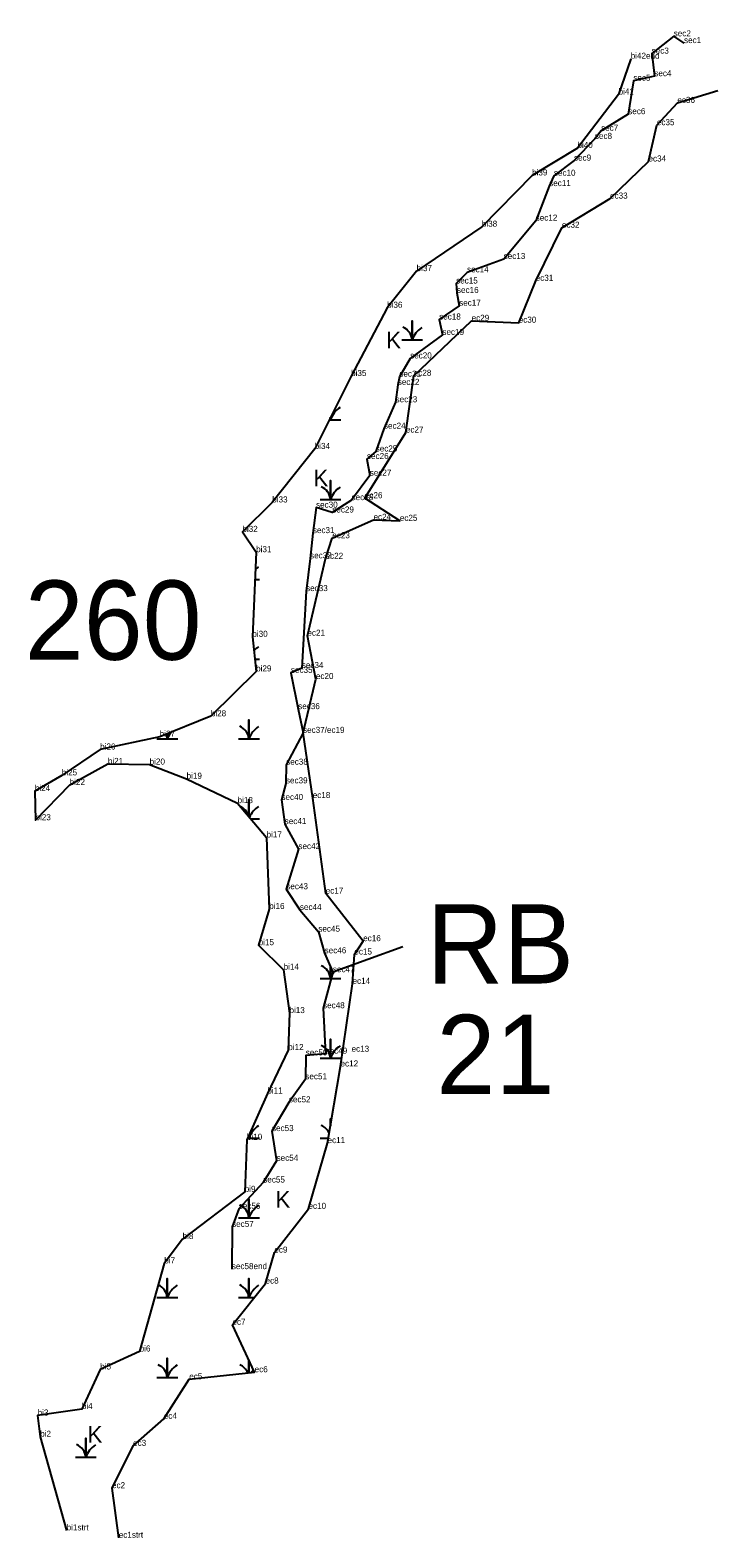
# Model space of a CAD drawing. Extents: x 2072529 to 2268796, y 436423 to 470397.
# Drawn here: x 2218499 to 2219066, y 437904 to 439147 of the extents above; entities that cross this region are included whole.
import ezdxf

# ---------------------------------------------------------------- set-up
doc = ezdxf.new("R2010")
doc.units = 0
for name, color, linetype in [('Default', 7, 'Continuous'), ('Exist Environmental Wetland Boundary', 7, 'Continuous'), ('Exist Environmental Wetland Boundary Cogo Comment', 7, 'Continuous'), ('Exist Environmental Wetland Boundary Cogo Point CELL', 7, 'Continuous'), ('Exist Hydro Jurisdictional Stream or Body of Water NEU Mitigable', 7, 'Continuous'), ('Exist Hydro Jurisdictional Stream or Body of Water NEU Mitigable Cogo Comment', 7, 'Continuous'), ('Exist Hydro Swamp or Marsh', 7, 'Continuous')]:
    doc.layers.add(name, color=color, linetype=linetype)

msp = doc.modelspace()

# ---------------------------------------------------------------- linework, layer by layer
at = {"layer": 'Default'}
msp.add_line((2218806.2, 438390.7), (2218748.6, 438369.9), dxfattribs=at)
at = {"layer": 'Exist Environmental Wetland Boundary'}
for points in [[(2218994.1, 439123), (2218984.1, 439093.5), (2218950.2, 439049.4), (2218912.8, 439026.8), (2218871.4, 438984.5), (2218817.6, 438947.9), (2218793.3, 438917.7), (2218763.6, 438861.4), (2218733.6, 438801.3), (2218698.6, 438757.2), (2218674, 438732.9), (2218685.3, 438716.2), (2218682.2, 438646.4), (2218685.3, 438617.9), (2218648, 438580.9), (2218605.8, 438564.1), (2218556.7, 438553.5), (2218525.1, 438532.2), (2218502.9, 438519.3), (2218503.4, 438495.2), (2218531.6, 438524.3), (2218563.1, 438541.6), (2218597.5, 438541.1), (2218628, 438529.4), (2218670, 438509.3), (2218693.9, 438481), (2218696.1, 438422), (2218687.4, 438392.2), (2218708, 438372), (2218712.8, 438336.2), (2218711.8, 438305.7), (2218694.6, 438269.9), (2218677.7, 438231.7), (2218675.9, 438188.8), (2218624.7, 438149.9), (2218609.6, 438129.8), (2218589.3, 438057.2), (2218556.8, 438042.4), (2218541.6, 438009.8), (2218505.2, 438004.4), (2218507.3, 437986.9), (2218529.1, 437909.7)], [(2218572.1, 437903.6), (2218566.5, 437944.5), (2218583.9, 437979.4), (2218609.2, 438001.7), (2218630.2, 438034.3), (2218684.1, 438040.1), (2218665.8, 438079.2), (2218693.1, 438113.2), (2218700.4, 438138.7), (2218728.5, 438174.8), (2218744.2, 438229), (2218754.9, 438292.2), (2218764.8, 438360.3), (2218766.3, 438384.5), (2218773.6, 438395.5), (2218742.7, 438434.7), (2218732, 438513.5), (2218724, 438567.2), (2218734.6, 438611.6), (2218727.6, 438647.3), (2218742.6, 438710.7), (2218748.1, 438727.7), (2218782.1, 438742.9), (2218803.8, 438742), (2218775, 438760.7), (2218808.8, 438814.8), (2218815.3, 438861.6), (2218863, 438906.9), (2218901.8, 438905.4), (2218915.8, 438939.9), (2218937.4, 438983.7), (2218977.1, 439007.7), (2219008.8, 439038.3), (2219015.7, 439068.2), (2219032.6, 439086.6), (2219066, 439096.8)]]:
    msp.add_lwpolyline(points, dxfattribs=at)
at = {"layer": 'Exist Environmental Wetland Boundary Cogo Point CELL'}
for p, q in [((2219029.6, 439141.5), (2219029.6, 439141.5)), ((2219038.1, 439135.9), (2219038.1, 439135.9)), ((2218994.1, 439123), (2218994.1, 439123)), ((2219011.4, 439127.2), (2219011.4, 439127.2)), ((2218996.3, 439104.9), (2218996.3, 439104.9)), ((2219013.6, 439108.6), (2219013.6, 439108.6)), ((2218984.1, 439093.5), (2218984.1, 439093.5)), ((2219066, 439096.8), (2219066, 439096.8)), ((2219032.6, 439086.6), (2219032.6, 439086.6)), ((2218992.1, 439077.3), (2218992.1, 439077.3)), ((2219015.7, 439068.2), (2219015.7, 439068.2)), ((2218964.6, 439056.9), (2218964.6, 439056.9)), ((2218969.7, 439063.6), (2218969.7, 439063.6)), ((2218950.2, 439049.4), (2218950.2, 439049.4)), ((2218947.4, 439039), (2218947.4, 439039)), ((2219008.8, 439038.3), (2219008.8, 439038.3)), ((2218912.8, 439026.8), (2218912.8, 439026.8)), ((2218926.9, 439018), (2218926.9, 439018)), ((2218930.8, 439026.5), (2218930.8, 439026.5)), ((2218977.1, 439007.7), (2218977.1, 439007.7)), ((2218871.4, 438984.5), (2218871.4, 438984.5)), ((2218915.8, 438989.5), (2218915.8, 438989.5)), ((2218937.4, 438983.7), (2218937.4, 438983.7)), ((2218889.4, 438957.9), (2218889.4, 438957.9)), ((2218817.6, 438947.9), (2218817.6, 438947.9)), ((2218859.2, 438946.9), (2218859.2, 438946.9)), ((2218850.2, 438937.7), (2218850.2, 438937.7)), ((2218850.9, 438929.9), (2218850.9, 438929.9)), ((2218915.8, 438939.9), (2218915.8, 438939.9)), ((2218793.3, 438917.7), (2218793.3, 438917.7)), ((2218852.7, 438919.4), (2218852.7, 438919.4)), ((2218836.2, 438908), (2218836.2, 438908)), ((2218863, 438906.9), (2218863, 438906.9)), ((2218901.8, 438905.4), (2218901.8, 438905.4)), ((2218838.9, 438895.3), (2218838.9, 438895.3)), ((2218812.3, 438875.9), (2218812.3, 438875.9)), ((2218763.6, 438861.4), (2218763.6, 438861.4)), ((2218803.4, 438860.9), (2218803.4, 438860.9)), ((2218815.3, 438861.6), (2218815.3, 438861.6)), ((2218802.1, 438854.1), (2218802.1, 438854.1)), ((2218800.3, 438839.8), (2218800.3, 438839.8)), ((2218790.7, 438818), (2218790.7, 438818)), ((2218808.8, 438814.8), (2218808.8, 438814.8)), ((2218733.6, 438801.3), (2218733.6, 438801.3)), ((2218783.9, 438799.2), (2218783.9, 438799.2)), ((2218776.7, 438793), (2218776.7, 438793)), ((2218779, 438779.3), (2218779, 438779.3)), ((2218698.6, 438757.2), (2218698.6, 438757.2)), ((2218764, 438759.1), (2218764, 438759.1)), ((2218775, 438760.7), (2218775, 438760.7)), ((2218734.7, 438752.9), (2218734.7, 438752.9)), ((2218748.1, 438748.9), (2218748.1, 438748.9)), ((2218674, 438732.9), (2218674, 438732.9)), ((2218732.1, 438731.9), (2218732.1, 438731.9)), ((2218782.1, 438742.9), (2218782.1, 438742.9)), ((2218803.8, 438742), (2218803.8, 438742)), ((2218748.1, 438727.7), (2218748.1, 438727.7)), ((2218685.3, 438716.2), (2218685.3, 438716.2)), ((2218729.8, 438711.1), (2218729.8, 438711.1)), ((2218742.6, 438710.7), (2218742.6, 438710.7)), ((2218726.5, 438684.1), (2218726.5, 438684.1)), ((2218682.2, 438646.4), (2218682.2, 438646.4)), ((2218727.6, 438647.3), (2218727.6, 438647.3)), ((2218723, 438620.7), (2218723, 438620.7)), ((2218685.3, 438617.9), (2218685.3, 438617.9)), ((2218714, 438616.7), (2218714, 438616.7)), ((2218734.6, 438611.6), (2218734.6, 438611.6)), ((2218720, 438586.8), (2218720, 438586.8)), ((2218648, 438580.9), (2218648, 438580.9)), ((2218605.8, 438564.1), (2218605.8, 438564.1)), ((2218724, 438567.2), (2218724, 438567.2)), ((2218724, 438567.2), (2218724, 438567.2)), ((2218556.7, 438553.5), (2218556.7, 438553.5)), ((2218525.1, 438532.2), (2218525.1, 438532.2)), ((2218563.1, 438541.6), (2218563.1, 438541.6)), ((2218597.5, 438541.1), (2218597.5, 438541.1)), ((2218710.1, 438541), (2218710.1, 438541)), ((2218531.6, 438524.3), (2218531.6, 438524.3)), ((2218628, 438529.4), (2218628, 438529.4)), ((2218709.9, 438525.6), (2218709.9, 438525.6)), ((2218502.9, 438519.3), (2218502.9, 438519.3)), ((2218670, 438509.3), (2218670, 438509.3)), ((2218706.2, 438511.9), (2218706.2, 438511.9)), ((2218732, 438513.5), (2218732, 438513.5)), ((2218503.4, 438495.2), (2218503.4, 438495.2)), ((2218708.9, 438492), (2218708.9, 438492)), ((2218693.9, 438481), (2218693.9, 438481)), ((2218720.2, 438471.4), (2218720.2, 438471.4)), ((2218710.2, 438438.3), (2218710.2, 438438.3)), ((2218742.7, 438434.7), (2218742.7, 438434.7)), ((2218696.1, 438422), (2218696.1, 438422)), ((2218721.4, 438421.2), (2218721.4, 438421.2)), ((2218736.6, 438403.3), (2218736.6, 438403.3)), ((2218773.6, 438395.5), (2218773.6, 438395.5)), ((2218687.4, 438392.2), (2218687.4, 438392.2)), ((2218741.8, 438385.5), (2218741.8, 438385.5)), ((2218766.3, 438384.5), (2218766.3, 438384.5)), ((2218708, 438372), (2218708, 438372)), ((2218748.6, 438369.9), (2218748.6, 438369.9)), ((2218764.8, 438360.3), (2218764.8, 438360.3)), ((2218712.8, 438336.2), (2218712.8, 438336.2)), ((2218740.5, 438340.2), (2218740.5, 438340.2)), ((2218711.8, 438305.7), (2218711.8, 438305.7)), ((2218726.2, 438301.3), (2218726.2, 438301.3)), ((2218742.6, 438302.7), (2218742.6, 438302.7)), ((2218764, 438304.3), (2218764, 438304.3)), ((2218754.9, 438292.2), (2218754.9, 438292.2)), ((2218725.9, 438281.6), (2218725.9, 438281.6)), ((2218694.6, 438269.9), (2218694.6, 438269.9)), ((2218712.3, 438262.6), (2218712.3, 438262.6)), ((2218698.4, 438238.9), (2218698.4, 438238.9)), ((2218677.7, 438231.7), (2218677.7, 438231.7)), ((2218744.2, 438229), (2218744.2, 438229)), ((2218702.2, 438214.4), (2218702.2, 438214.4)), ((2218691.2, 438196.5), (2218691.2, 438196.5)), ((2218675.9, 438188.8), (2218675.9, 438188.8)), ((2218671, 438174.8), (2218671, 438174.8)), ((2218728.5, 438174.8), (2218728.5, 438174.8)), ((2218665.5, 438159.9), (2218665.5, 438159.9)), ((2218624.7, 438149.9), (2218624.7, 438149.9)), ((2218700.4, 438138.7), (2218700.4, 438138.7)), ((2218609.6, 438129.8), (2218609.6, 438129.8)), ((2218665.3, 438125.1), (2218665.3, 438125.1)), ((2218693.1, 438113.2), (2218693.1, 438113.2)), ((2218665.8, 438079.2), (2218665.8, 438079.2)), ((2218589.3, 438057.2), (2218589.3, 438057.2)), ((2218556.8, 438042.4), (2218556.8, 438042.4)), ((2218684.1, 438040.1), (2218684.1, 438040.1)), ((2218630.2, 438034.3), (2218630.2, 438034.3)), ((2218505.2, 438004.4), (2218505.2, 438004.4)), ((2218541.6, 438009.8), (2218541.6, 438009.8)), ((2218609.2, 438001.7), (2218609.2, 438001.7)), ((2218507.3, 437986.9), (2218507.3, 437986.9)), ((2218583.9, 437979.4), (2218583.9, 437979.4)), ((2218566.5, 437944.5), (2218566.5, 437944.5)), ((2218529.1, 437909.7), (2218529.1, 437909.7)), ((2218572.1, 437903.6), (2218572.1, 437903.6))]:
    msp.add_line(p, q, dxfattribs=at)
at = {"layer": 'Exist Hydro Jurisdictional Stream or Body of Water NEU Mitigable'}
msp.add_lwpolyline([(2219038.1, 439135.9), (2219029.6, 439141.5), (2219011.4, 439127.2), (2219013.6, 439108.6), (2218996.3, 439104.9), (2218992.1, 439077.3), (2218969.7, 439063.6), (2218964.6, 439056.9), (2218947.4, 439039), (2218930.8, 439026.5), (2218926.9, 439018), (2218915.8, 438989.5), (2218889.4, 438957.9), (2218859.2, 438946.9), (2218850.2, 438937.7), (2218850.9, 438929.9), (2218852.7, 438919.4), (2218836.2, 438908), (2218838.9, 438895.3), (2218812.3, 438875.9), (2218803.4, 438860.9), (2218802.1, 438854.1), (2218800.3, 438839.8), (2218790.7, 438818), (2218783.9, 438799.2), (2218776.7, 438793), (2218779, 438779.3), (2218764, 438759.1), (2218748.1, 438748.9), (2218734.7, 438752.9), (2218732.1, 438731.9), (2218729.8, 438711.1), (2218726.5, 438684.1), (2218723, 438620.7), (2218714, 438616.7), (2218720, 438586.8), (2218724, 438567.2), (2218710.1, 438541), (2218709.9, 438525.6), (2218706.2, 438511.9), (2218708.9, 438492), (2218720.2, 438471.4), (2218710.2, 438438.3), (2218721.4, 438421.2), (2218736.6, 438403.3), (2218741.8, 438385.5), (2218748.6, 438369.9), (2218740.5, 438340.2), (2218742.6, 438302.7), (2218726.2, 438301.3), (2218725.9, 438281.6), (2218712.3, 438262.6), (2218698.4, 438238.9), (2218702.2, 438214.4), (2218691.2, 438196.5), (2218671, 438174.8), (2218665.5, 438159.9), (2218665.3, 438125.1)], dxfattribs=at)
at = {"layer": 'Exist Hydro Swamp or Marsh'}
for points in [[(2218805.3, 438891.2), (2218813.9, 438891.2), (2218813.9, 438907), (2218813.9, 438891.2), (2218822.5, 438891.2)], [(2218745.6, 438825.4), (2218746.6, 438825.4), (2218746.6, 438827.4)], [(2218746.6, 438827.4), (2218746.6, 438825.4), (2218755.2, 438825.4)], [(2218738, 438759.6), (2218746.6, 438759.6), (2218746.6, 438775.4), (2218746.6, 438759.6), (2218755.2, 438759.6)], [(2218684.3, 438693.8), (2218688, 438693.8)], [(2218684.2, 438628), (2218688, 438628)], [(2218670.8, 438562.2), (2218679.4, 438562.2), (2218679.4, 438578), (2218679.4, 438562.2), (2218688, 438562.2)], [(2218603.5, 438562.2), (2218612.1, 438562.2), (2218612.1, 438566.6)], [(2218612.1, 438566.6), (2218612.1, 438562.2), (2218620.7, 438562.2)], [(2218679.4, 438498.3), (2218679.4, 438512.2), (2218679.4, 438498.3)], [(2218680.9, 438496.4), (2218688, 438496.4)], [(2218738, 438364.8), (2218746.6, 438364.8), (2218746.6, 438374.6)], [(2218746.6, 438374.6), (2218746.6, 438364.8), (2218755.2, 438364.8)], [(2218738, 438299), (2218746.6, 438299), (2218746.6, 438314.8), (2218746.6, 438299), (2218755.2, 438299)], [(2218746.6, 438243.3), (2218746.6, 438249), (2218746.6, 438243.3)], [(2218678.4, 438233.2), (2218679.4, 438233.2), (2218679.4, 438235.4)], [(2218679.4, 438235.4), (2218679.4, 438233.2), (2218688, 438233.2)], [(2218738, 438233.2), (2218744.9, 438233.2)], [(2218670.8, 438167.4), (2218679.4, 438167.4), (2218679.4, 438183.2), (2218679.4, 438167.4), (2218688, 438167.4)], [(2218603.5, 438101.6), (2218612.1, 438101.6), (2218612.1, 438117.4), (2218612.1, 438101.6), (2218620.7, 438101.6)], [(2218670.8, 438101.6), (2218679.4, 438101.6), (2218679.4, 438117.4), (2218679.4, 438101.6), (2218683.8, 438101.6)], [(2218603.5, 438035.8), (2218612.1, 438035.8), (2218612.1, 438051.6), (2218612.1, 438035.8), (2218620.7, 438035.8)], [(2218679.4, 438039.6), (2218679.4, 438050.2)], [(2218679.4, 438050.2), (2218679.4, 438039.6)], [(2218536.3, 437970), (2218544.9, 437970), (2218544.9, 437985.8), (2218544.9, 437970), (2218553.5, 437970)]]:
    msp.add_lwpolyline(points, dxfattribs=at)
for centre, radius, start, end in [((2218801.6, 438890.3), 12.3, 4.1403, 67.535), ((2218832.1, 438885.1), 19.2, 122.1274, 161.6222), ((2218764.8, 438819.3), 19.2, 122.1274, 161.6222), ((2218734.3, 438824.5), 12.3, 4.1403, 11.4517), ((2218734.3, 438758.7), 12.3, 4.1403, 67.535), ((2218764.8, 438753.5), 19.2, 122.1274, 161.6222), ((2218697.6, 438687.7), 19.2, 122.1274, 132.2352), ((2218697.6, 438621.9), 19.2, 122.1274, 137.4108), ((2218667.1, 438561.3), 12.3, 4.1403, 67.535), ((2218697.6, 438556.1), 19.2, 122.1274, 161.6222), ((2218599.8, 438561.3), 12.3, 4.1403, 23.7534), ((2218630.3, 438556.1), 19.2, 142.4407, 161.6222), ((2218667.1, 438495.5), 12.3, 15.2349, 65.1929), ((2218697.6, 438490.3), 19.2, 122.1274, 157.4917), ((2218734.3, 438363.9), 12.3, 4.1403, 67.535), ((2218764.8, 438358.7), 19.2, 143.2048, 161.6222), ((2218734.3, 438298.1), 12.3, 4.1403, 67.535), ((2218764.8, 438292.9), 19.2, 122.1274, 161.6222), ((2218667.1, 438232.3), 12.3, 4.1403, 12.027), ((2218697.6, 438227.1), 19.2, 122.1274, 161.6222), ((2218734.3, 438232.3), 12.3, 23.8621, 67.535), ((2218667.1, 438166.5), 12.3, 4.1403, 67.535), ((2218697.6, 438161.3), 19.2, 122.1274, 161.6222), ((2218599.8, 438100.7), 12.3, 4.1403, 67.0742), ((2218630.3, 438095.5), 19.2, 122.1274, 161.6222), ((2218667.1, 438100.7), 12.3, 4.1403, 67.535), ((2218697.6, 438095.5), 19.2, 122.1274, 161.6222), ((2218599.8, 438034.9), 12.3, 4.1403, 67.535), ((2218630.3, 438029.7), 19.2, 122.1274, 161.6222), ((2218667.1, 438034.9), 12.3, 21.9088, 67.535), ((2218697.6, 438029.7), 19.2, 139.1473, 148.4634), ((2218532.6, 437969.1), 12.3, 4.1403, 67.535), ((2218563.1, 437963.9), 19.2, 122.1274, 161.6222)]:
    msp.add_arc(centre, radius, start, end, dxfattribs=at)

# ---------------------------------------------------------------- texts
at = {"layer": 'Default'}
for s, p in [('260', (2218494.6, 438627.5)), ('RB', (2218825.9, 438360.6)), ('21', (2218834, 438269.5))]:
    msp.add_text(s, height=65.34, dxfattribs=at).set_placement(p)
at = {"layer": 'Exist Environmental Wetland Boundary Cogo Comment'}
for s, p in [('bi42end', (2218994.1, 439123)), ('bi41', (2218984.1, 439093.5)), ('ec36', (2219032.6, 439086.6)), ('ec35', (2219015.7, 439068.2)), ('bi40', (2218950.2, 439049.4)), ('ec34', (2219008.8, 439038.3)), ('bi39', (2218912.8, 439026.8)), ('ec33', (2218977.1, 439007.7)), ('bi38', (2218871.4, 438984.5)), ('ec32', (2218937.4, 438983.7)), ('bi37', (2218817.6, 438947.9)), ('ec31', (2218915.8, 438939.9)), ('bi36', (2218793.3, 438917.7)), ('ec29', (2218863, 438906.9)), ('ec30', (2218901.8, 438905.4)), ('bi35', (2218763.6, 438861.4)), ('ec28', (2218815.3, 438861.6)), ('ec27', (2218808.8, 438814.8)), ('bi34', (2218733.6, 438801.3)), ('bi33', (2218698.6, 438757.2)), ('ec26', (2218775, 438760.7)), ('ec24', (2218782.1, 438742.9)), ('ec25', (2218803.8, 438742)), ('bi32', (2218674, 438732.9)), ('ec23', (2218748.1, 438727.7)), ('bi31', (2218685.3, 438716.2)), ('ec22', (2218742.6, 438710.7)), ('bi30', (2218682.2, 438646.4)), ('ec21', (2218727.6, 438647.3)), ('bi29', (2218685.3, 438617.9)), ('ec20', (2218734.6, 438611.6)), ('bi28', (2218648, 438580.9)), ('bi27', (2218605.8, 438564.1)), ('bi26', (2218556.7, 438553.5)), ('bi21', (2218563.1, 438541.6)), ('bi20', (2218597.5, 438541.1)), ('bi25', (2218525.1, 438532.2)), ('bi19', (2218628, 438529.4)), ('bi24', (2218502.9, 438519.3)), ('bi22', (2218531.6, 438524.3)), ('bi18', (2218670, 438509.3)), ('ec18', (2218732, 438513.5)), ('bi23', (2218503.4, 438495.2)), ('bi17', (2218693.9, 438481)), ('ec17', (2218742.7, 438434.7)), ('bi16', (2218696.1, 438422)), ('bi15', (2218687.4, 438392.2)), ('ec16', (2218773.6, 438395.5)), ('ec15', (2218766.3, 438384.5)), ('bi14', (2218708, 438372)), ('ec14', (2218764.8, 438360.3)), ('bi13', (2218712.8, 438336.2)), ('bi12', (2218711.8, 438305.7)), ('ec13', (2218764, 438304.3)), ('ec12', (2218754.9, 438292.2)), ('bi11', (2218694.6, 438269.9)), ('bi10', (2218677.7, 438231.7)), ('ec11', (2218744.2, 438229)), ('bi9', (2218675.9, 438188.8)), ('ec10', (2218728.5, 438174.8)), ('bi8', (2218624.7, 438149.9)), ('bi7', (2218609.6, 438129.8)), ('ec9', (2218700.4, 438138.7)), ('ec8', (2218693.1, 438113.2)), ('ec7', (2218665.8, 438079.2)), ('bi6', (2218589.3, 438057.2)), ('bi5', (2218556.8, 438042.4)), ('ec5', (2218630.2, 438034.3)), ('ec6', (2218684.1, 438040.1)), ('bi4', (2218541.6, 438009.8)), ('bi3', (2218505.2, 438004.4)), ('ec4', (2218609.2, 438001.7)), ('bi2', (2218507.3, 437986.9)), ('ec3', (2218583.9, 437979.4)), ('ec2', (2218566.5, 437944.5)), ('bi1strt', (2218529.1, 437909.7)), ('ec1strt', (2218572.1, 437903.6))]:
    msp.add_text(s, height=5, dxfattribs=at).set_placement(p)
at = {"layer": 'Exist Hydro Jurisdictional Stream or Body of Water NEU Mitigable Cogo Comment'}
for s, p in [('sec2', (2219029.6, 439141.5)), ('sec3', (2219011.4, 439127.2)), ('sec1', (2219038.1, 439135.9)), ('sec5', (2218996.3, 439104.9)), ('sec4', (2219013.6, 439108.6)), ('sec6', (2218992.1, 439077.3)), ('sec7', (2218969.7, 439063.6)), ('sec8', (2218964.6, 439056.9)), ('sec9', (2218947.4, 439039)), ('sec10', (2218930.8, 439026.5)), ('sec11', (2218926.9, 439018)), ('sec12', (2218915.8, 438989.5)), ('sec13', (2218889.4, 438957.9)), ('sec15', (2218850.2, 438937.7)), ('sec14', (2218859.2, 438946.9)), ('sec16', (2218850.9, 438929.9)), ('sec17', (2218852.7, 438919.4)), ('sec18', (2218836.2, 438908)), ('sec19', (2218838.9, 438895.3)), ('sec20', (2218812.3, 438875.9)), ('sec22', (2218802.1, 438854.1)), ('sec21', (2218803.4, 438860.9)), ('sec23', (2218800.3, 438839.8)), ('sec24', (2218790.7, 438818)), ('sec26', (2218776.7, 438793)), ('sec25', (2218783.9, 438799.2)), ('sec27', (2218779, 438779.3)), ('sec30', (2218734.7, 438752.9)), ('sec28', (2218764, 438759.1)), ('sec29', (2218748.1, 438748.9)), ('sec31', (2218732.1, 438731.9)), ('sec32', (2218729.8, 438711.1)), ('sec33', (2218726.5, 438684.1)), ('sec35', (2218714, 438616.7)), ('sec34', (2218723, 438620.7)), ('sec36', (2218720, 438586.8)), ('sec37/ec19', (2218724, 438567.2)), ('sec38', (2218710.1, 438541)), ('sec39', (2218709.9, 438525.6)), ('sec40', (2218706.2, 438511.9)), ('sec41', (2218708.9, 438492)), ('sec42', (2218720.2, 438471.4)), ('sec43', (2218710.2, 438438.3)), ('sec44', (2218721.4, 438421.2)), ('sec45', (2218736.6, 438403.3)), ('sec46', (2218741.8, 438385.5)), ('sec47', (2218748.6, 438369.9)), ('sec48', (2218740.5, 438340.2)), ('sec50', (2218726.2, 438301.3)), ('sec49', (2218742.6, 438302.7)), ('sec51', (2218725.9, 438281.6)), ('sec52', (2218712.3, 438262.6)), ('sec53', (2218698.4, 438238.9)), ('sec54', (2218702.2, 438214.4)), ('sec55', (2218691.2, 438196.5)), ('sec56', (2218671, 438174.8)), ('sec57', (2218665.5, 438159.9)), ('sec58end', (2218665.3, 438125.1))]:
    msp.add_text(s, height=5, dxfattribs=at).set_placement(p)
at = {"layer": 'Exist Hydro Swamp or Marsh'}
for p in [(2218792.6, 438884.3), (2218732.6, 438770.6), (2218701.3, 438175.8), (2218546.4, 437982.1)]:
    msp.add_text('K', height=13.6, dxfattribs=at).set_placement(p)

doc.saveas('drawing.dxf')
